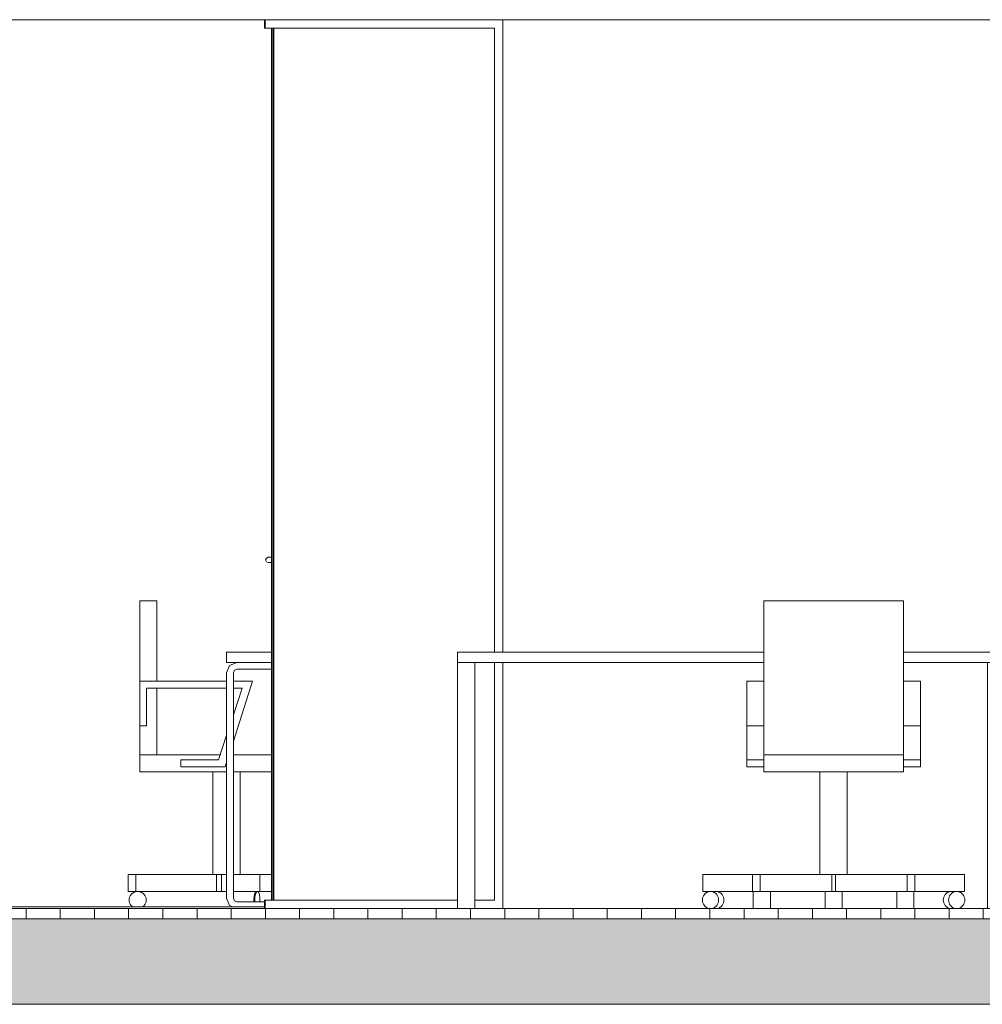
# Model space of a CAD drawing. Extents: x -156717 to 425753, y -51191 to 363295.
# Tile 482 of 502: x 320732 to 323548, y 200718 to 203598. Entities that reach past the tile are written whole.
import ezdxf

# ---------------------------------------------------------------- set-up
doc = ezdxf.new("R2010")
doc.units = 0
doc.header["$LTSCALE"] = 50
doc.linetypes.add('7 Voorgevel & doorsnede A-A$0$B0204', pattern=[1300, 1000, -100, 100, -100])
doc.layers.get('0').update_dxf_attribs({"linetype": 'CONTINUOUS'})
for name, color, linetype in [('7 Voorgevel & doorsnede A-A$0$00 Bestaande vloeren', 7, 'CONTINUOUS'), ('7 Voorgevel & doorsnede A-A$0$00 Bestaande vloeren Doorsnede-arcering', 7, 'CONTINUOUS'), ('7 Voorgevel & doorsnede A-A$0$00 Bestaande vloeren Laagscheidingslijnen', 7, 'CONTINUOUS'), ('7 Voorgevel & doorsnede A-A$0$00 Simple Deuren', 7, 'CONTINUOUS'), ('7 Voorgevel & doorsnede A-A$0$00 Simple Ramen', 7, 'CONTINUOUS'), ('7 Voorgevel & doorsnede A-A$0$22 Binnenwanden', 7, 'CONTINUOUS'), ('7 Voorgevel & doorsnede A-A$0$23 Vloeren', 7, 'CONTINUOUS'), ('7 Voorgevel & doorsnede A-A$0$82 Interieur', 7, 'CONTINUOUS')]:
    doc.layers.add(name, color=color, linetype=linetype)

# ---------------------------------------------------------------- blocks, each defined once
blk = doc.blocks.new('7 Voorgevel & doorsnede A-A$0$Section Elem_281_3', base_point=(108550.6, 1635.3))
at = {"layer": '7 Voorgevel & doorsnede A-A$0$00 Bestaande vloeren', "color": 2, "linetype": 'Continuous', "lineweight": 0}
blk.add_line((90736.6, 11035.3), (96512.7, 11035.3), dxfattribs=at)
blk = doc.blocks.new('7 Voorgevel & doorsnede A-A$0$Section Elem_287_3', base_point=(108550.6, 1635.3))
at = {"layer": '7 Voorgevel & doorsnede A-A$0$00 Bestaande vloeren Doorsnede-arcering', "linetype": 'Continuous', "lineweight": 0}
h = blk.add_hatch(dxfattribs=at)
h.set_pattern_fill('LIJNEN_VERT_100_0003', color=9, style=0, pattern_type=2)
h.set_pattern_definition([(90, (108550.56, 1635.29), (-100, 0), [])])
h.paths.add_polyline_path([(96512.7, 8405.3), (96512.7, 8435.3), (83899.9, 8435.3), (83899.9, 8405.3)], flags=0)
h = blk.add_hatch(dxfattribs=at)
h.set_pattern_fill('11_GEWAPEND_BETON__I_H_W_73', color=9, style=0, pattern_type=2)
h.set_pattern_definition([(0, (108550.56, 1635.29), (0, 70), [0, -70])])
h.paths.add_polyline_path([(96512.7, 8155.3), (96512.7, 8405.3), (83899.9, 8405.3), (83899.9, 8155.3)], flags=0)
at = {"layer": '7 Voorgevel & doorsnede A-A$0$00 Bestaande vloeren', "color": 2, "linetype": 'Continuous', "lineweight": 0}
blk.add_line((83899.9, 8435.3), (96512.7, 8435.3), dxfattribs=at)
at = {"layer": '7 Voorgevel & doorsnede A-A$0$00 Bestaande vloeren', "color": 1, "linetype": 'Continuous', "lineweight": 0}
blk.add_line((83899.9, 8155.3), (96512.7, 8155.3), dxfattribs=at)
at = {"layer": '7 Voorgevel & doorsnede A-A$0$00 Bestaande vloeren Laagscheidingslijnen', "color": 3, "linetype": 'Continuous', "lineweight": 0}
blk.add_line((83899.9, 8405.3), (96512.7, 8405.3), dxfattribs=at)
blk.add_line((83899.9, 8405.3), (96512.7, 8405.3), dxfattribs=at)
blk = doc.blocks.new('7 Voorgevel & doorsnede A-A$0$Section Elem_389_3', base_point=(108550.6, 1635.3))
at = {"layer": '7 Voorgevel & doorsnede A-A$0$00 Bestaande vloeren', "color": 2, "linetype": 'Continuous', "lineweight": 0}
blk.add_line((90735.9, 8155.3), (96512.7, 8155.3), dxfattribs=at)
blk = doc.blocks.new('7 Voorgevel & doorsnede A-A$0$Section Elem_462_3', base_point=(108550.6, 1635.3))
at = {"layer": '7 Voorgevel & doorsnede A-A$0$22 Binnenwanden', "color": 252, "linetype": 'Continuous', "lineweight": 0}
for p, q in [((92849.6, 11035.3), (92849.6, 9185.3)), ((95375.2, 9335.3), (95375.2, 11035.3)), ((92849.6, 9155.3), (92849.6, 8435.3)), ((95375.2, 8535.3), (95375.2, 8835.3)), ((95375.2, 8435.3), (95375.2, 8485.3))]:
    blk.add_line(p, q, dxfattribs=at)
blk = doc.blocks.new('7 Voorgevel & doorsnede A-A$0$Section Elem_465_3', base_point=(108550.6, 1635.3))
at = {"layer": '7 Voorgevel & doorsnede A-A$0$82 Interieur', "color": 252, "linetype": 'Continuous', "lineweight": 0}
for p, q in [((91787.2, 9335.3), (91787.2, 9100.3)), ((91787.2, 9335.3), (91837.2, 9335.3)), ((91837.2, 9335.3), (91837.2, 9100.3)), ((92041.2, 9100.3), (91787.2, 9100.3)), ((91787.2, 9100.3), (91787.2, 8970.3)), ((91807.2, 8970.3), (91807.2, 9080.3)), ((91807.2, 9080.3), (92041.2, 9080.3)), ((91837.2, 9080.3), (91837.2, 8885.3)), ((92061.2, 8925.3), (92117.2, 9100.3)), ((92117.2, 9100.3), (92061.2, 9100.3)), ((92061.2, 9080.3), (92087.2, 9080.3)), ((92087.2, 9080.3), (92061.2, 9002.3)), ((91787.2, 8970.3), (91787.2, 8885.3)), ((91787.2, 8970.3), (91807.2, 8970.3)), ((92041.2, 8942.3), (92017.2, 8870.3)), ((91787.2, 8885.3), (92022.2, 8885.3)), ((91787.2, 8835.3), (91787.2, 8885.3)), ((92061.2, 8885.3), (92172.6, 8885.3)), ((92017.2, 8870.3), (91907.2, 8870.3)), ((91907.2, 8870.3), (91907.2, 8850.3)), ((91907.2, 8850.3), (92037.2, 8850.3)), ((92037.2, 8850.3), (92041.2, 8862.8)), ((91787.2, 8835.3), (92041.2, 8835.3)), ((92001.2, 8535.3), (92001.2, 8835.3)), ((92061.2, 8835.3), (92172.6, 8835.3)), ((92081.2, 8535.3), (92081.2, 8835.3)), ((91753.7, 8535.3), (91776.2, 8535.3)), ((91753.7, 8485.3), (91753.7, 8535.3)), ((91776.2, 8535.3), (92012.2, 8535.3)), ((91776.2, 8485.3), (91776.2, 8535.3)), ((92012.2, 8535.3), (92026.2, 8535.3)), ((92012.2, 8485.3), (92012.2, 8535.3)), ((92026.2, 8535.3), (92041.2, 8535.3)), ((92026.2, 8485.3), (92026.2, 8535.3)), ((92061.2, 8535.3), (92138.7, 8535.3)), ((92138.7, 8535.3), (92172.6, 8535.3)), ((92138.7, 8485.3), (92138.7, 8535.3)), ((91753.7, 8485.3), (91776.2, 8485.3)), ((91756.6, 8464.6), (91757.7, 8468.8)), ((91757.7, 8468.8), (91759.6, 8472.8)), ((91759.6, 8472.8), (91762.1, 8476.4)), ((91762.1, 8476.4), (91765.2, 8479.4)), ((91765.2, 8479.4), (91768.7, 8481.9)), ((91768.7, 8481.9), (91772.7, 8483.8)), ((91772.7, 8483.8), (91776.9, 8484.9)), ((91776.2, 8485.3), (92012.2, 8485.3)), ((91776.9, 8484.9), (91781.2, 8485.3)), ((91781.2, 8485.3), (91785.6, 8484.9)), ((91785.6, 8484.9), (91789.8, 8483.8)), ((91789.8, 8483.8), (91793.7, 8481.9)), ((91793.7, 8481.9), (91797.3, 8479.4)), ((91797.3, 8479.4), (91800.4, 8476.4)), ((91800.4, 8476.4), (91802.9, 8472.8)), ((91802.9, 8472.8), (91804.7, 8468.8)), ((91804.7, 8468.8), (91805.8, 8464.6)), ((92012.2, 8485.3), (92026.2, 8485.3)), ((92026.2, 8485.3), (92041.2, 8485.3)), ((92061.2, 8485.3), (92138.7, 8485.3)), ((92121.5, 8468.8), (92121.1, 8464.6)), ((92122, 8472.8), (92121.5, 8468.8)), ((92122.8, 8476.4), (92122, 8472.8)), ((92123.8, 8479.4), (92122.8, 8476.4)), ((92123.6, 8464.6), (92124, 8468.8)), ((92124.9, 8481.9), (92123.8, 8479.4)), ((92124, 8468.8), (92124.5, 8472.8)), ((92124.5, 8472.8), (92125.3, 8476.4)), ((92126.1, 8483.8), (92124.9, 8481.9)), ((92125.3, 8476.4), (92126.3, 8479.4)), ((92127.4, 8484.9), (92126.1, 8483.8)), ((92126.3, 8479.4), (92127.4, 8481.9)), ((92128.7, 8485.3), (92127.4, 8484.9)), ((92127.4, 8481.9), (92128.6, 8483.8)), ((92128.6, 8483.8), (92129.9, 8484.9)), ((92129.9, 8484.9), (92131.2, 8485.3)), ((92131.2, 8485.3), (92132.6, 8484.9)), ((92132.6, 8484.9), (92133.9, 8483.8)), ((92133.9, 8483.8), (92135.1, 8481.9)), ((92135.1, 8481.9), (92136.2, 8479.4)), ((92136.2, 8479.4), (92137.1, 8476.4)), ((92137.1, 8476.4), (92137.9, 8472.8)), ((92137.9, 8472.8), (92138.5, 8468.8)), ((92138.5, 8468.8), (92138.8, 8464.6)), ((92138.7, 8485.3), (92172.6, 8485.3)), ((91756.2, 8460.3), (91756.6, 8464.6)), ((91756.6, 8456), (91756.2, 8460.3)), ((91757.7, 8451.7), (91756.6, 8456)), ((91759.6, 8447.8), (91757.7, 8451.7)), ((91762.1, 8444.2), (91759.6, 8447.8)), ((91765.2, 8441.1), (91762.1, 8444.2)), ((91766.4, 8440.3), (91765.2, 8441.1)), ((91797.3, 8441.1), (91796.1, 8440.3)), ((91800.4, 8444.2), (91797.3, 8441.1)), ((91802.9, 8447.8), (91800.4, 8444.2)), ((91804.7, 8451.7), (91802.9, 8447.8)), ((91805.8, 8456), (91804.7, 8451.7)), ((91805.8, 8464.6), (91806.2, 8460.3)), ((91806.2, 8460.3), (91805.8, 8456)), ((92121.1, 8464.6), (92121, 8460.3)), ((92121, 8460.3), (92121.1, 8456)), ((92121.1, 8456), (92121.2, 8455.3)), ((92123.5, 8460.3), (92123.6, 8464.6)), ((92123.6, 8456), (92123.5, 8460.3)), ((92123.7, 8455.3), (92123.6, 8456)), ((92138.8, 8464.6), (92138.9, 8460.3)), ((92138.9, 8460.3), (92138.8, 8456)), ((92138.8, 8456), (92138.8, 8455.3))]:
    blk.add_line(p, q, dxfattribs=at)
blk = doc.blocks.new('7 Voorgevel & doorsnede A-A$0$Section Elem_471_3', base_point=(108550.6, 1635.3))
at = {"layer": '7 Voorgevel & doorsnede A-A$0$82 Interieur', "color": 252, "linetype": 'Continuous', "lineweight": 0}
for p, q in [((93612.9, 8885.3), (93612.9, 9335.3)), ((93612.9, 9335.3), (94020.9, 9335.3)), ((94020.9, 9335.3), (94020.9, 8885.3)), ((93562.9, 9100.3), (93562.9, 8970.3)), ((93562.9, 9100.3), (93612.9, 9100.3)), ((94020.9, 9100.3), (94070.9, 9100.3)), ((94070.9, 9100.3), (94070.9, 8970.3)), ((93562.9, 8970.3), (93562.9, 8870.3)), ((93562.9, 8970.3), (93612.9, 8970.3)), ((94020.9, 8970.3), (94070.9, 8970.3)), ((94070.9, 8970.3), (94070.9, 8870.3)), ((93612.9, 8885.3), (94020.9, 8885.3)), ((93612.9, 8835.3), (93612.9, 8885.3)), ((94020.9, 8835.3), (94020.9, 8885.3)), ((93562.9, 8870.3), (93562.9, 8850.3)), ((93562.9, 8870.3), (93612.9, 8870.3)), ((93562.9, 8850.3), (93612.9, 8850.3)), ((94020.9, 8870.3), (94070.9, 8870.3)), ((94020.9, 8850.3), (94070.9, 8850.3)), ((94070.9, 8870.3), (94070.9, 8850.3)), ((93612.9, 8835.3), (94020.9, 8835.3)), ((93776.9, 8535.3), (93776.9, 8835.3)), ((93856.9, 8535.3), (93856.9, 8835.3)), ((93434.4, 8535.3), (93579.4, 8535.3)), ((93434.4, 8485.3), (93434.4, 8535.3)), ((93579.4, 8535.3), (93601.9, 8535.3)), ((93579.4, 8485.3), (93579.4, 8535.3)), ((93601.9, 8535.3), (93811.9, 8535.3)), ((93601.9, 8485.3), (93601.9, 8535.3)), ((93811.9, 8535.3), (93821.9, 8535.3)), ((93811.9, 8485.3), (93811.9, 8535.3)), ((93821.9, 8535.3), (94031.9, 8535.3)), ((93821.9, 8485.3), (93821.9, 8535.3)), ((94031.9, 8535.3), (94054.4, 8535.3)), ((94031.9, 8485.3), (94031.9, 8535.3)), ((94054.4, 8535.3), (94199.4, 8535.3)), ((94054.4, 8485.3), (94054.4, 8535.3)), ((94199.4, 8485.3), (94199.4, 8535.3)), ((93433.5, 8464.6), (93434.5, 8468.8)), ((93434.4, 8485.3), (93456.9, 8485.3)), ((93434.5, 8468.8), (93436.3, 8472.8)), ((93436.3, 8472.8), (93438.7, 8476.4)), ((93438.7, 8476.4), (93441.6, 8479.4)), ((93441.6, 8479.4), (93445, 8481.9)), ((93445, 8481.9), (93448.7, 8483.8)), ((93448.7, 8483.8), (93452.7, 8484.9)), ((93452.7, 8484.9), (93456.9, 8485.3)), ((93456.9, 8485.3), (93461, 8484.9)), ((93456.9, 8485.3), (93457.6, 8485.3)), ((93457.6, 8485.3), (93579.4, 8485.3)), ((93461, 8484.9), (93465, 8483.8)), ((93465, 8483.8), (93468.8, 8481.9)), ((93468.8, 8481.9), (93472.2, 8479.4)), ((93472.2, 8479.4), (93475.1, 8476.4)), ((93472.3, 8485.3), (93476.4, 8484.9)), ((93475.1, 8476.4), (93477.5, 8472.8)), ((93476.4, 8484.9), (93480.5, 8483.8)), ((93477.5, 8472.8), (93479.2, 8468.8)), ((93479.2, 8468.8), (93480.3, 8464.6)), ((93480.5, 8483.8), (93484.2, 8481.9)), ((93484.2, 8481.9), (93487.6, 8479.4)), ((93487.6, 8479.4), (93490.5, 8476.4)), ((93490.5, 8476.4), (93492.9, 8472.8)), ((93492.9, 8472.8), (93494.7, 8468.8)), ((93494.7, 8468.8), (93495.7, 8464.6)), ((93579.4, 8485.3), (93601.9, 8485.3)), ((93581.9, 8484.9), (93581.9, 8485.3)), ((93581.9, 8483.8), (93581.9, 8484.9)), ((93581.9, 8481.9), (93581.9, 8483.8)), ((93581.9, 8479.4), (93581.9, 8481.9)), ((93581.9, 8476.4), (93581.9, 8479.4)), ((93581.9, 8472.8), (93581.9, 8476.4)), ((93581.9, 8468.8), (93581.9, 8472.8)), ((93581.9, 8464.6), (93581.9, 8468.8)), ((93601.9, 8485.3), (93625.4, 8485.3)), ((93631.9, 8485.3), (93625.4, 8485.3)), ((93631.9, 8485.3), (93811.9, 8485.3)), ((93631.9, 8484.9), (93631.9, 8485.3)), ((93631.9, 8483.8), (93631.9, 8484.9)), ((93631.9, 8481.9), (93631.9, 8483.8)), ((93631.9, 8479.4), (93631.9, 8481.9)), ((93631.9, 8476.4), (93631.9, 8479.4)), ((93631.9, 8472.8), (93631.9, 8476.4)), ((93631.9, 8468.8), (93631.9, 8472.8)), ((93631.9, 8464.6), (93631.9, 8468.8)), ((93791.9, 8484.9), (93791.9, 8485.3)), ((93791.9, 8483.8), (93791.9, 8484.9)), ((93791.9, 8481.9), (93791.9, 8483.8)), ((93791.9, 8479.4), (93791.9, 8481.9)), ((93791.9, 8476.4), (93791.9, 8479.4)), ((93791.9, 8472.8), (93791.9, 8476.4)), ((93791.9, 8468.8), (93791.9, 8472.8)), ((93791.9, 8464.6), (93791.9, 8468.8)), ((93811.9, 8485.3), (93821.9, 8485.3)), ((93821.9, 8485.3), (94001.9, 8485.3)), ((93841.9, 8484.9), (93841.9, 8485.3)), ((93841.9, 8483.8), (93841.9, 8484.9)), ((93841.9, 8481.9), (93841.9, 8483.8)), ((93841.9, 8479.4), (93841.9, 8481.9)), ((93841.9, 8476.4), (93841.9, 8479.4)), ((93841.9, 8472.8), (93841.9, 8476.4)), ((93841.9, 8468.8), (93841.9, 8472.8)), ((93841.9, 8464.6), (93841.9, 8468.8)), ((94001.9, 8484.9), (94001.9, 8485.3)), ((94008.3, 8485.3), (94001.9, 8485.3)), ((94001.9, 8483.8), (94001.9, 8484.9)), ((94001.9, 8481.9), (94001.9, 8483.8)), ((94001.9, 8479.4), (94001.9, 8481.9)), ((94001.9, 8476.4), (94001.9, 8479.4)), ((94001.9, 8472.8), (94001.9, 8476.4)), ((94001.9, 8468.8), (94001.9, 8472.8)), ((94001.9, 8464.6), (94001.9, 8468.8)), ((94008.3, 8485.3), (94031.9, 8485.3)), ((94031.9, 8485.3), (94054.4, 8485.3)), ((94051.9, 8484.9), (94051.9, 8485.3)), ((94051.9, 8483.8), (94051.9, 8484.9)), ((94051.9, 8481.9), (94051.9, 8483.8)), ((94051.9, 8479.4), (94051.9, 8481.9)), ((94051.9, 8476.4), (94051.9, 8479.4)), ((94051.9, 8472.8), (94051.9, 8476.4)), ((94051.9, 8468.8), (94051.9, 8472.8)), ((94051.9, 8464.6), (94051.9, 8468.8)), ((94054.4, 8485.3), (94199.4, 8485.3)), ((94138, 8464.6), (94139.1, 8468.8)), ((94139.1, 8468.8), (94140.8, 8472.8)), ((94140.8, 8472.8), (94143.2, 8476.4)), ((94143.2, 8476.4), (94146.1, 8479.4)), ((94146.1, 8479.4), (94149.5, 8481.9)), ((94149.5, 8481.9), (94153.3, 8483.8)), ((94153.3, 8483.8), (94157.3, 8484.9)), ((94153.5, 8464.6), (94154.5, 8468.8)), ((94154.5, 8468.8), (94156.3, 8472.8)), ((94156.3, 8472.8), (94158.7, 8476.4)), ((94157.3, 8484.9), (94161.4, 8485.3)), ((94158.7, 8476.4), (94161.6, 8479.4)), ((94161.6, 8479.4), (94165, 8481.9)), ((94165, 8481.9), (94168.7, 8483.8)), ((94168.7, 8483.8), (94172.7, 8484.9)), ((94172.7, 8484.9), (94176.9, 8485.3)), ((94176.9, 8485.3), (94181, 8484.9)), ((94181, 8484.9), (94185, 8483.8)), ((94185, 8483.8), (94188.8, 8481.9)), ((94188.8, 8481.9), (94192.2, 8479.4)), ((94192.2, 8479.4), (94195.1, 8476.4)), ((94195.1, 8476.4), (94197.5, 8472.8)), ((94197.5, 8472.8), (94199.2, 8468.8)), ((94199.2, 8468.8), (94200.3, 8464.6)), ((93433.1, 8460.3), (93433.5, 8464.6)), ((93433.5, 8456), (93433.1, 8460.3)), ((93434.5, 8451.7), (93433.5, 8456)), ((93436.3, 8447.8), (93434.5, 8451.7)), ((93438.7, 8444.2), (93436.3, 8447.8)), ((93441.6, 8441.1), (93438.7, 8444.2)), ((93445, 8438.6), (93441.6, 8441.1)), ((93448.7, 8436.8), (93445, 8438.6)), ((93468.8, 8438.6), (93465, 8436.8)), ((93472.2, 8441.1), (93468.8, 8438.6)), ((93475.1, 8444.2), (93472.2, 8441.1)), ((93477.5, 8447.8), (93475.1, 8444.2)), ((93479.2, 8451.7), (93477.5, 8447.8)), ((93480.3, 8456), (93479.2, 8451.7)), ((93480.3, 8464.6), (93480.6, 8460.3)), ((93480.6, 8460.3), (93480.3, 8456)), ((93484.2, 8438.6), (93480.5, 8436.8)), ((93487.6, 8441.1), (93484.2, 8438.6)), ((93490.5, 8444.2), (93487.6, 8441.1)), ((93492.9, 8447.8), (93490.5, 8444.2)), ((93494.7, 8451.7), (93492.9, 8447.8)), ((93495.7, 8456), (93494.7, 8451.7)), ((93495.7, 8464.6), (93496.1, 8460.3)), ((93496.1, 8460.3), (93495.7, 8456)), ((93581.9, 8460.3), (93581.9, 8464.6)), ((93581.9, 8456), (93581.9, 8460.3)), ((93581.9, 8451.7), (93581.9, 8456)), ((93581.9, 8447.8), (93581.9, 8451.7)), ((93581.9, 8444.2), (93581.9, 8447.8)), ((93581.9, 8441.1), (93581.9, 8444.2)), ((93581.9, 8438.6), (93581.9, 8441.1)), ((93581.9, 8436.8), (93581.9, 8438.6)), ((93631.9, 8460.3), (93631.9, 8464.6)), ((93631.9, 8456), (93631.9, 8460.3)), ((93631.9, 8451.7), (93631.9, 8456)), ((93631.9, 8447.8), (93631.9, 8451.7)), ((93631.9, 8444.2), (93631.9, 8447.8)), ((93631.9, 8441.1), (93631.9, 8444.2)), ((93631.9, 8438.6), (93631.9, 8441.1)), ((93631.9, 8436.8), (93631.9, 8438.6)), ((93791.9, 8460.3), (93791.9, 8464.6)), ((93791.9, 8456), (93791.9, 8460.3)), ((93791.9, 8451.7), (93791.9, 8456)), ((93791.9, 8447.8), (93791.9, 8451.7)), ((93791.9, 8444.2), (93791.9, 8447.8)), ((93791.9, 8441.1), (93791.9, 8444.2)), ((93791.9, 8438.6), (93791.9, 8441.1)), ((93791.9, 8436.8), (93791.9, 8438.6)), ((93841.9, 8460.3), (93841.9, 8464.6)), ((93841.9, 8456), (93841.9, 8460.3)), ((93841.9, 8451.7), (93841.9, 8456)), ((93841.9, 8447.8), (93841.9, 8451.7)), ((93841.9, 8444.2), (93841.9, 8447.8)), ((93841.9, 8441.1), (93841.9, 8444.2)), ((93841.9, 8438.6), (93841.9, 8441.1)), ((93841.9, 8436.8), (93841.9, 8438.6)), ((94001.9, 8460.3), (94001.9, 8464.6)), ((94001.9, 8456), (94001.9, 8460.3)), ((94001.9, 8451.7), (94001.9, 8456)), ((94001.9, 8447.8), (94001.9, 8451.7)), ((94001.9, 8444.2), (94001.9, 8447.8)), ((94001.9, 8441.1), (94001.9, 8444.2)), ((94001.9, 8438.6), (94001.9, 8441.1)), ((94001.9, 8436.8), (94001.9, 8438.6)), ((94051.9, 8460.3), (94051.9, 8464.6)), ((94051.9, 8456), (94051.9, 8460.3)), ((94051.9, 8451.7), (94051.9, 8456)), ((94051.9, 8447.8), (94051.9, 8451.7)), ((94051.9, 8444.2), (94051.9, 8447.8)), ((94051.9, 8441.1), (94051.9, 8444.2)), ((94051.9, 8438.6), (94051.9, 8441.1)), ((94051.9, 8436.8), (94051.9, 8438.6)), ((94137.6, 8460.3), (94138, 8464.6)), ((94138, 8456), (94137.6, 8460.3)), ((94139.1, 8451.7), (94138, 8456)), ((94140.8, 8447.8), (94139.1, 8451.7)), ((94143.2, 8444.2), (94140.8, 8447.8)), ((94146.1, 8441.1), (94143.2, 8444.2)), ((94149.5, 8438.6), (94146.1, 8441.1)), ((94153.3, 8436.8), (94149.5, 8438.6)), ((94153.1, 8460.3), (94153.5, 8464.6)), ((94153.5, 8456), (94153.1, 8460.3)), ((94154.5, 8451.7), (94153.5, 8456)), ((94156.3, 8447.8), (94154.5, 8451.7)), ((94158.7, 8444.2), (94156.3, 8447.8)), ((94161.6, 8441.1), (94158.7, 8444.2)), ((94165, 8438.6), (94161.6, 8441.1)), ((94168.7, 8436.8), (94165, 8438.6)), ((94188.8, 8438.6), (94185, 8436.8)), ((94192.2, 8441.1), (94188.8, 8438.6)), ((94195.1, 8444.2), (94192.2, 8441.1)), ((94197.5, 8447.8), (94195.1, 8444.2)), ((94199.2, 8451.7), (94197.5, 8447.8)), ((94200.3, 8456), (94199.2, 8451.7)), ((94200.3, 8464.6), (94200.6, 8460.3)), ((94200.6, 8460.3), (94200.3, 8456)), ((93452.7, 8435.7), (93448.7, 8436.8)), ((93456.9, 8435.3), (93452.7, 8435.7)), ((93461, 8435.7), (93456.9, 8435.3)), ((93465, 8436.8), (93461, 8435.7)), ((93476.4, 8435.7), (93472.3, 8435.3)), ((93480.5, 8436.8), (93476.4, 8435.7)), ((93581.9, 8435.7), (93581.9, 8436.8)), ((93581.9, 8435.3), (93581.9, 8435.7)), ((93631.9, 8435.7), (93631.9, 8436.8)), ((93631.9, 8435.3), (93631.9, 8435.7)), ((93791.9, 8435.7), (93791.9, 8436.8)), ((93791.9, 8435.3), (93791.9, 8435.7)), ((93841.9, 8435.7), (93841.9, 8436.8)), ((93841.9, 8435.3), (93841.9, 8435.7)), ((94001.9, 8435.7), (94001.9, 8436.8)), ((94001.9, 8435.3), (94001.9, 8435.7)), ((94051.9, 8435.7), (94051.9, 8436.8)), ((94051.9, 8435.3), (94051.9, 8435.7)), ((94157.3, 8435.7), (94153.3, 8436.8)), ((94161.4, 8435.3), (94157.3, 8435.7)), ((94172.7, 8435.7), (94168.7, 8436.8)), ((94176.9, 8435.3), (94172.7, 8435.7)), ((94181, 8435.7), (94176.9, 8435.3)), ((94185, 8436.8), (94181, 8435.7))]:
    blk.add_line(p, q, dxfattribs=at)
blk = doc.blocks.new('7 Voorgevel & doorsnede A-A$0$Section Elem_580_3', base_point=(108550.6, 1635.3))
at = {"layer": '7 Voorgevel & doorsnede A-A$0$82 Interieur', "color": 252, "linetype": 'Continuous', "lineweight": 0}
for p, q in [((92041.2, 9185.3), (92172.6, 9185.3)), ((92041.2, 9155.3), (92041.2, 9185.3)), ((92041.2, 9155.3), (92071.2, 9155.3)), ((92041.2, 9125.3), (92050, 9146.5)), ((92050, 9146.5), (92071.2, 9155.3)), ((92064.1, 9132.4), (92061.2, 9125.3)), ((92071.2, 9135.3), (92064.1, 9132.4)), ((92071.2, 9155.3), (92172.6, 9155.3)), ((92172.6, 9135.3), (92071.2, 9135.3)), ((92041.2, 8465.3), (92041.2, 9125.3)), ((92061.2, 9125.3), (92061.2, 8465.3)), ((92050, 8444.1), (92041.2, 8465.3)), ((92059.1, 8440.3), (92050, 8444.1)), ((92061.2, 8465.3), (92064.1, 8458.2)), ((92064.1, 8458.2), (92071.2, 8455.3)), ((92071.2, 8455.3), (92152.6, 8455.3))]:
    blk.add_line(p, q, dxfattribs=at)
blk = doc.blocks.new('7 Voorgevel & doorsnede A-A$0$Section Elem_666_3', base_point=(108550.6, 1635.3))
at = {"layer": '7 Voorgevel & doorsnede A-A$0$82 Interieur', "color": 252, "linetype": 'Continuous', "lineweight": 0}
for p, q in [((92716.9, 9185.3), (93612.9, 9185.3)), ((92716.9, 9155.3), (92716.9, 9185.3)), ((94020.9, 9185.3), (94316.9, 9185.3)), ((92716.9, 9155.3), (93612.9, 9155.3)), ((92716.9, 9146.5), (92716.9, 9155.3)), ((92716.9, 9125.3), (92716.9, 9146.5)), ((92766.9, 9146.5), (92766.9, 9155.3)), ((92766.9, 9125.3), (92766.9, 9146.5)), ((94020.9, 9155.3), (94316.9, 9155.3)), ((94266.9, 9146.5), (94266.9, 9155.3)), ((94266.9, 9125.3), (94266.9, 9146.5)), ((92716.9, 8465.3), (92716.9, 9125.3)), ((92766.9, 8465.3), (92766.9, 9125.3)), ((94266.9, 8465.3), (94266.9, 9125.3)), ((92716.9, 8444.1), (92716.9, 8465.3)), ((92716.9, 8435.3), (92716.9, 8444.1)), ((92766.9, 8444.1), (92766.9, 8465.3)), ((92766.9, 8435.3), (92766.9, 8444.1)), ((94266.9, 8444.1), (94266.9, 8465.3)), ((94266.9, 8435.3), (94266.9, 8444.1))]:
    blk.add_line(p, q, dxfattribs=at)
blk = doc.blocks.new('7 Voorgevel & doorsnede A-A$0$Section Elem_707_3', base_point=(108550.6, 1635.3))
at = {"layer": '7 Voorgevel & doorsnede A-A$0$00 Simple Ramen', "color": 252, "linetype": 'Continuous', "lineweight": 0}
for p, q in [((92152.6, 11035.3), (92152.6, 11022.8)), ((92152.8, 11022.8), (92152.6, 11022.8)), ((92152.6, 11022.8), (92152.6, 11010.3)), ((92154.1, 11010.3), (92152.6, 11010.3)), ((92824.6, 11010.3), (92155.5, 11010.3)), ((92176.1, 11010.3), (92176.1, 8460.3)), ((92824.6, 9185.3), (92824.6, 11010.3)), ((92824.6, 8460.3), (92824.6, 9155.3)), ((92152.6, 8460.3), (92154.1, 8460.3)), ((92152.6, 8460.3), (92152.6, 8447.8)), ((92152.8, 8447.8), (92152.6, 8447.8)), ((92152.6, 8447.8), (92152.6, 8435.3)), ((92155.5, 8460.3), (92716.9, 8460.3)), ((92766.9, 8460.3), (92824.6, 8460.3))]:
    blk.add_line(p, q, dxfattribs=at)
blk = doc.blocks.new('7 Voorgevel & doorsnede A-A$0$Section Elem_708_3', base_point=(108550.6, 1635.3))
at = {"layer": '7 Voorgevel & doorsnede A-A$0$00 Simple Ramen', "color": 252, "linetype": 'Continuous', "lineweight": 0}
for p, q in [((92154.1, 11035.3), (92154.1, 11022.8)), ((92156, 11022.8), (92154.1, 11022.8)), ((92154.1, 11022.8), (92154.1, 11010.3)), ((92154.1, 11010.3), (92155.5, 11010.3)), ((92172.6, 8460.3), (92172.6, 11010.3)), ((92178.5, 11010.3), (92178.5, 8460.3)), ((92179.5, 8460.3), (92179.5, 11010.3)), ((92155.5, 8460.3), (92154.1, 8460.3)), ((92154.1, 8460.3), (92154.1, 8447.8)), ((92154.1, 8447.8), (92156, 8447.8)), ((92154.1, 8447.8), (92154.1, 8435.3))]:
    blk.add_line(p, q, dxfattribs=at)
blk = doc.blocks.new('7 Voorgevel & doorsnede A-A$0$Section Elem_709_3', base_point=(108550.6, 1635.3))
at = {"layer": '7 Voorgevel & doorsnede A-A$0$00 Simple Deuren', "color": 252, "linetype": 'Continuous', "lineweight": 0}
for p, q in [((92157.6, 9460.6), (92155.4, 9455.3)), ((92155.4, 9455.3), (92157.6, 9450)), ((92162.9, 9462.8), (92157.6, 9460.6)), ((92157.6, 9450), (92162.9, 9447.8)), ((92162.9, 9462.8), (92163.1, 9462.8)), ((92162.9, 9447.8), (92163.1, 9447.8)), ((92163.1, 9462.8), (92164.2, 9462.8)), ((92163.1, 9447.8), (92164.2, 9447.8)), ((92164.2, 9462.8), (92166.1, 9462.8)), ((92164.2, 9447.8), (92166.1, 9447.8)), ((92166.1, 9462.8), (92168.6, 9462.8)), ((92166.1, 9447.8), (92168.6, 9447.8)), ((92168.6, 9462.8), (92171.5, 9462.8)), ((92168.6, 9447.8), (92171.5, 9447.8)), ((92171.5, 9462.8), (92172.6, 9462.8)), ((92171.5, 9447.8), (92172.6, 9447.8))]:
    blk.add_line(p, q, dxfattribs=at)
blk = doc.blocks.new('7 Voorgevel & doorsnede A-A$0$Section Elem_758_3', base_point=(108550.6, 1635.3))
at = {"layer": '7 Voorgevel & doorsnede A-A$0$23 Vloeren', "color": 252, "linetype": 'Continuous', "lineweight": 0}
for p, q in [((90860.8, 8440.3), (90911.9, 8440.3)), ((90911.9, 8440.3), (90991.2, 8440.3)), ((90991.2, 8440.3), (91079.2, 8440.3)), ((91079.2, 8440.3), (91175.3, 8440.3)), ((91175.3, 8440.3), (91279.2, 8440.3)), ((91279.2, 8440.3), (91390.6, 8440.3)), ((91390.6, 8440.3), (91508.8, 8440.3)), ((91508.8, 8440.3), (91633.6, 8440.3)), ((91633.6, 8440.3), (91764.3, 8440.3)), ((91764.3, 8440.3), (91900.5, 8440.3)), ((91900.5, 8440.3), (92041.6, 8440.3)), ((92041.6, 8440.3), (92152.6, 8440.3))]:
    blk.add_line(p, q, dxfattribs=at)
blk = doc.blocks.new('7 Voorgevel & doorsnede A-A$0$A DOORSNEDE A-A_STORY_MARKER', base_point=(108550.6, 1635.3))
at = {"color": 9, "linetype": '7 Voorgevel & doorsnede A-A$0$B0204', "lineweight": 0}
blk.add_line((68885.1, 8435.3), (99506.2, 8435.3), dxfattribs=at)

msp = doc.modelspace()

# ---------------------------------------------------------------- block references
at = {"linetype": 'Continuous', "lineweight": 0}
msp.add_blockref('7 Voorgevel & doorsnede A-A$0$A DOORSNEDE A-A_STORY_MARKER', (337846.4774, 194197.76673), dxfattribs=at)
at = {"layer": '7 Voorgevel & doorsnede A-A$0$00 Bestaande vloeren', "color": 9, "lineweight": 0}
for name in ['7 Voorgevel & doorsnede A-A$0$Section Elem_281_3', '7 Voorgevel & doorsnede A-A$0$Section Elem_287_3', '7 Voorgevel & doorsnede A-A$0$Section Elem_389_3']:
    msp.add_blockref(name, (337846.4774, 194197.76673), dxfattribs=at)
at = {"layer": '7 Voorgevel & doorsnede A-A$0$00 Simple Deuren', "color": 9, "lineweight": 0}
msp.add_blockref('7 Voorgevel & doorsnede A-A$0$Section Elem_709_3', (337846.4774, 194197.76673), dxfattribs=at)
at = {"layer": '7 Voorgevel & doorsnede A-A$0$00 Simple Ramen', "color": 9, "lineweight": 0}
for name in ['7 Voorgevel & doorsnede A-A$0$Section Elem_707_3', '7 Voorgevel & doorsnede A-A$0$Section Elem_708_3']:
    msp.add_blockref(name, (337846.4774, 194197.76673), dxfattribs=at)
at = {"layer": '7 Voorgevel & doorsnede A-A$0$22 Binnenwanden', "color": 9, "lineweight": 0}
msp.add_blockref('7 Voorgevel & doorsnede A-A$0$Section Elem_462_3', (337846.4774, 194197.76673), dxfattribs=at)
at = {"layer": '7 Voorgevel & doorsnede A-A$0$23 Vloeren', "color": 9, "lineweight": 0}
msp.add_blockref('7 Voorgevel & doorsnede A-A$0$Section Elem_758_3', (337846.4774, 194197.76673), dxfattribs=at)
at = {"layer": '7 Voorgevel & doorsnede A-A$0$82 Interieur', "color": 9, "lineweight": 0}
for name in ['7 Voorgevel & doorsnede A-A$0$Section Elem_465_3', '7 Voorgevel & doorsnede A-A$0$Section Elem_471_3', '7 Voorgevel & doorsnede A-A$0$Section Elem_580_3', '7 Voorgevel & doorsnede A-A$0$Section Elem_666_3']:
    msp.add_blockref(name, (337846.4774, 194197.76673), dxfattribs=at)

doc.saveas('drawing.dxf')
